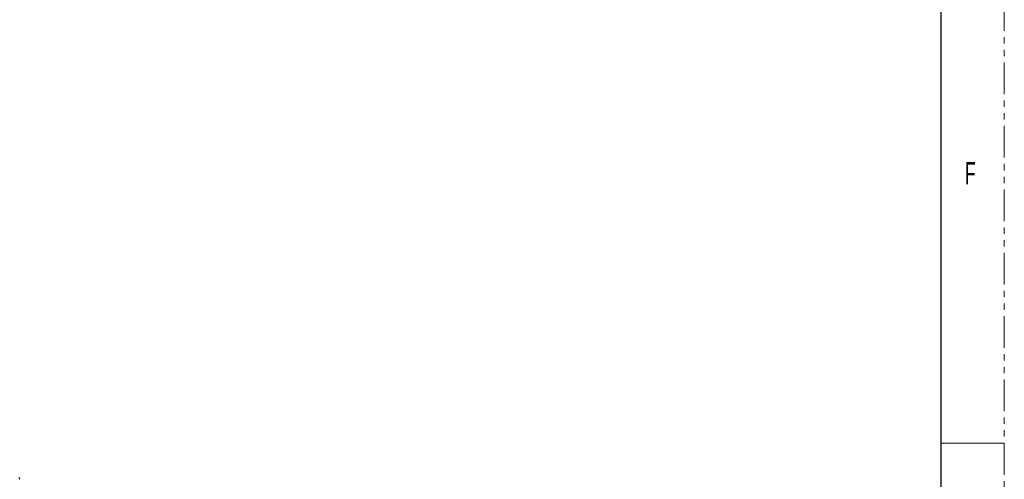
# Model space of a CAD drawing. Header units: millimetres. Extents: x 0 to 1118, y 0 to 864.
# Tile 350 of 372: x 920 to 1118, y 532 to 625. Entities that reach past the tile are written whole.
import ezdxf

# ---------------------------------------------------------------- set-up
doc = ezdxf.new("R2010")
doc.units = ezdxf.units.MM
doc.linetypes.add('PHANTOM', pattern=[12.7, 6.35, -1.27, 1.27, -1.27, 1.27, -1.27])
doc.styles.add('SLDTEXTSTYLE0', font='TXT', dxfattribs={"width": 0.6})

msp = doc.modelspace()

# ---------------------------------------------------------------- linework, layer by layer
at = {"color": 7, "linetype": 'PHANTOM', "lineweight": 0}
msp.add_line((1117.6, 0), (1117.6, 863.6), dxfattribs=at)
at = {"color": 7, "linetype": 'Continuous', "lineweight": 30}
msp.add_line((1104.9, 838.2), (1104.9, 25.4), dxfattribs=at)
at = {"color": 7, "linetype": 'Continuous', "lineweight": 0}
msp.add_line((1104.9, 539.75), (1117.6, 539.75), dxfattribs=at)
at = {"color": 7, "linetype": 'Continuous', "lineweight": 15}
msp.add_open_spline([(920.271, 532.832), (920.293, 532.807), (920.336, 532.759), (920.382, 532.671), (920.412, 532.577), (920.415, 532.511), (920.417, 532.478)], degree=3, dxfattribs=at)

# ---------------------------------------------------------------- texts
at = {"color": 7, "linetype": 'Continuous', "lineweight": 0, "insert": (1109.694, 595.998), "char_height": 4.445, "attachment_point": 1, "style": 'SLDTEXTSTYLE0'}
msp.add_mtext('F', dxfattribs=at)

doc.saveas('drawing.dxf')
